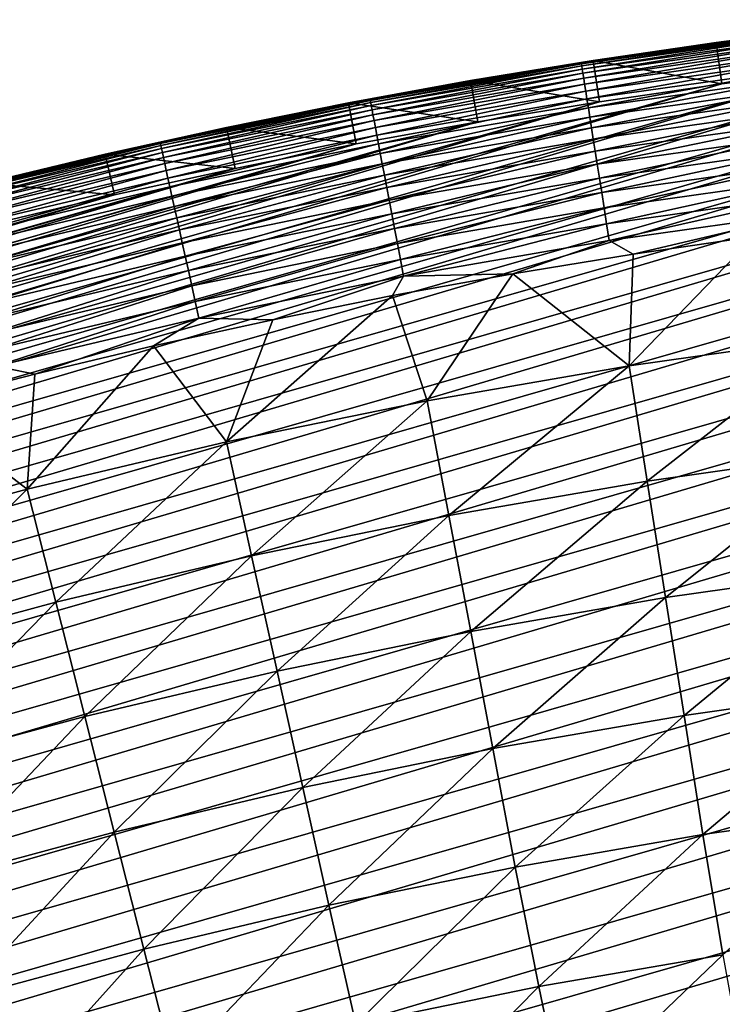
# Model space of a CAD drawing. Header units: millimetres. Extents: x -50 to 50, y -50 to 50.
# Tile 526 of 562: x -11.8 to -6.8, y 42.6 to 49.7. Entities that reach past the tile are written whole.
import ezdxf

# ---------------------------------------------------------------- set-up
doc = ezdxf.new("R2010")
doc.units = ezdxf.units.MM
doc.header["$LTSCALE"] = 65.185185
for name, color, linetype in [('36', 7, 'CONTINUOUS'), ('38', 7, 'CONTINUOUS'), ('39', 7, 'CONTINUOUS'), ('41', 7, 'CONTINUOUS'), ('43', 7, 'CONTINUOUS')]:
    doc.layers.add(name, color=color, linetype=linetype)

msp = doc.modelspace()

# ---------------------------------------------------------------- linework, layer by layer
at = {"layer": '36', "color": 15, "linetype": 'Continuous', "true_color": 0xaf503c}
for points in [[(-7.4, 48.016, 0.23), (-6.5319, 48.1418, 0.23), (-7.4303, 47.2127, -0.4273), (-7.4, 48.016, 0.23)], [(-7.4303, 47.2127, -0.4273), (-6.5319, 48.1418, 0.23), (-5.9729, 47.4191, -0.4273), (-7.4303, 47.2127, -0.4273)], [(-8.2656, 47.8747, 0.23), (-7.4, 48.016, 0.23), (-7.4303, 47.2127, -0.4273), (-8.2656, 47.8747, 0.23)], [(-9.1285, 47.7177, 0.23), (-8.2656, 47.8747, 0.23), (-8.8806, 46.9616, -0.4273), (-9.1285, 47.7177, 0.23)], [(-8.8806, 46.9616, -0.4273), (-8.2656, 47.8747, 0.23), (-7.4303, 47.2127, -0.4273), (-8.8806, 46.9616, -0.4273)], [(-10.3225, 46.6659, -0.4273), (-9.1285, 47.7177, 0.23), (-8.8806, 46.9616, -0.4273), (-10.3225, 46.6659, -0.4273)], [(-9.9885, 47.5451, 0.23), (-9.1285, 47.7177, 0.23), (-10.3225, 46.6659, -0.4273), (-9.9885, 47.5451, 0.23)], [(-10.8452, 47.3571, 0.23), (-9.9885, 47.5451, 0.23), (-10.3225, 46.6659, -0.4273), (-10.8452, 47.3571, 0.23)], [(-11.6984, 47.1536, 0.23), (-10.8452, 47.3571, 0.23), (-11.7546, 46.326, -0.4273), (-11.6984, 47.1536, 0.23)], [(-11.7546, 46.326, -0.4273), (-10.8452, 47.3571, 0.23), (-10.3225, 46.6659, -0.4273), (-11.7546, 46.326, -0.4273)], [(-7.4303, 47.2127, -0.4273), (-5.9729, 47.4191, -0.4273), (-7.3, 46.3845, -1.106), (-7.4303, 47.2127, -0.4273)], [(-7.3, 46.3845, -1.106), (-5.9729, 47.4191, -0.4273), (-5.8682, 46.5872, -1.106), (-7.3, 46.3845, -1.106)], [(-8.8806, 46.9616, -0.4273), (-7.4303, 47.2127, -0.4273), (-8.7248, 46.1378, -1.106), (-8.8806, 46.9616, -0.4273)], [(-8.7248, 46.1378, -1.106), (-7.4303, 47.2127, -0.4273), (-7.3, 46.3845, -1.106), (-8.7248, 46.1378, -1.106)], [(-12.5478, 46.9348, 0.23), (-11.6984, 47.1536, 0.23), (-11.7546, 46.326, -0.4273), (-12.5478, 46.9348, 0.23)], [(-13.1755, 45.9421, -0.4273), (-12.5478, 46.9348, 0.23), (-11.7546, 46.326, -0.4273), (-13.1755, 45.9421, -0.4273)], [(-10.3225, 46.6659, -0.4273), (-8.8806, 46.9616, -0.4273), (-10.1414, 45.8473, -1.106), (-10.3225, 46.6659, -0.4273)], [(-10.1414, 45.8473, -1.106), (-8.8806, 46.9616, -0.4273), (-8.7248, 46.1378, -1.106), (-10.1414, 45.8473, -1.106)], [(-11.7546, 46.326, -0.4273), (-10.3225, 46.6659, -0.4273), (-11.5484, 45.5133, -1.106), (-11.7546, 46.326, -0.4273)], [(-11.5484, 45.5133, -1.106), (-10.3225, 46.6659, -0.4273), (-10.1414, 45.8473, -1.106), (-11.5484, 45.5133, -1.106)], [(-7.3, 46.3845, -1.106), (-5.8682, 46.5872, -1.106), (-7.1682, 45.5468, -1.7726), (-7.3, 46.3845, -1.106)], [(-7.1682, 45.5468, -1.7726), (-5.8682, 46.5872, -1.106), (-5.7622, 45.7459, -1.7726), (-7.1682, 45.5468, -1.7726)], [(-8.7248, 46.1378, -1.106), (-7.3, 46.3845, -1.106), (-8.5673, 45.3045, -1.7726), (-8.7248, 46.1378, -1.106)], [(-8.5673, 45.3045, -1.7726), (-7.3, 46.3845, -1.106), (-7.1682, 45.5468, -1.7726), (-8.5673, 45.3045, -1.7726)], [(-13.1755, 45.9421, -0.4273), (-11.7546, 46.326, -0.4273), (-12.9444, 45.1362, -1.106), (-13.1755, 45.9421, -0.4273)], [(-12.9444, 45.1362, -1.106), (-11.7546, 46.326, -0.4273), (-11.5484, 45.5133, -1.106), (-12.9444, 45.1362, -1.106)], [(-10.1414, 45.8473, -1.106), (-8.7248, 46.1378, -1.106), (-9.9583, 45.0193, -1.7726), (-10.1414, 45.8473, -1.106)], [(-9.9583, 45.0193, -1.7726), (-8.7248, 46.1378, -1.106), (-8.5673, 45.3045, -1.7726), (-9.9583, 45.0193, -1.7726)], [(-11.5484, 45.5133, -1.106), (-10.1414, 45.8473, -1.106), (-11.3399, 44.6913, -1.7726), (-11.5484, 45.5133, -1.106)], [(-11.3399, 44.6913, -1.7726), (-10.1414, 45.8473, -1.106), (-9.9583, 45.0193, -1.7726), (-11.3399, 44.6913, -1.7726)], [(-7.1682, 45.5468, -1.7726), (-5.7622, 45.7459, -1.7726), (-7.0349, 44.6997, -2.4271), (-7.1682, 45.5468, -1.7726)], [(-7.0349, 44.6997, -2.4271), (-5.7622, 45.7459, -1.7726), (-5.6551, 44.8951, -2.4271), (-7.0349, 44.6997, -2.4271)], [(-12.9444, 45.1362, -1.106), (-11.5484, 45.5133, -1.106), (-12.7107, 44.321, -1.7726), (-12.9444, 45.1362, -1.106)], [(-12.7107, 44.321, -1.7726), (-11.5484, 45.5133, -1.106), (-11.3399, 44.6913, -1.7726), (-12.7107, 44.321, -1.7726)], [(-8.5673, 45.3045, -1.7726), (-7.1682, 45.5468, -1.7726), (-8.408, 44.4619, -2.4271), (-8.5673, 45.3045, -1.7726)], [(-8.408, 44.4619, -2.4271), (-7.1682, 45.5468, -1.7726), (-7.0349, 44.6997, -2.4271), (-8.408, 44.4619, -2.4271)], [(-9.9583, 45.0193, -1.7726), (-8.5673, 45.3045, -1.7726), (-9.7731, 44.182, -2.4271), (-9.9583, 45.0193, -1.7726)], [(-9.7731, 44.182, -2.4271), (-8.5673, 45.3045, -1.7726), (-8.408, 44.4619, -2.4271), (-9.7731, 44.182, -2.4271)], [(-11.3399, 44.6913, -1.7726), (-9.9583, 45.0193, -1.7726), (-11.129, 43.8602, -2.4271), (-11.3399, 44.6913, -1.7726)], [(-11.129, 43.8602, -2.4271), (-9.9583, 45.0193, -1.7726), (-9.7731, 44.182, -2.4271), (-11.129, 43.8602, -2.4271)], [(-6.9002, 43.8435, -3.0691), (-7.0349, 44.6997, -2.4271), (-5.6551, 44.8951, -2.4271), (-6.9002, 43.8435, -3.0691)], [(-5.5468, 44.0351, -3.0691), (-6.9002, 43.8435, -3.0691), (-5.6551, 44.8951, -2.4271), (-5.5468, 44.0351, -3.0691)], [(-12.7107, 44.321, -1.7726), (-11.3399, 44.6913, -1.7726), (-12.4743, 43.4967, -2.4271), (-12.7107, 44.321, -1.7726)], [(-12.4743, 43.4967, -2.4271), (-11.3399, 44.6913, -1.7726), (-11.129, 43.8602, -2.4271), (-12.4743, 43.4967, -2.4271)], [(-8.247, 43.6102, -3.0691), (-8.408, 44.4619, -2.4271), (-7.0349, 44.6997, -2.4271), (-8.247, 43.6102, -3.0691)], [(-6.9002, 43.8435, -3.0691), (-8.247, 43.6102, -3.0691), (-7.0349, 44.6997, -2.4271), (-6.9002, 43.8435, -3.0691)], [(-9.586, 43.3357, -3.0691), (-9.7731, 44.182, -2.4271), (-8.408, 44.4619, -2.4271), (-9.586, 43.3357, -3.0691)], [(-8.247, 43.6102, -3.0691), (-9.586, 43.3357, -3.0691), (-8.408, 44.4619, -2.4271), (-8.247, 43.6102, -3.0691)], [(-10.9159, 43.02, -3.0691), (-11.129, 43.8602, -2.4271), (-9.7731, 44.182, -2.4271), (-10.9159, 43.02, -3.0691)], [(-9.586, 43.3357, -3.0691), (-10.9159, 43.02, -3.0691), (-9.7731, 44.182, -2.4271), (-9.586, 43.3357, -3.0691)], [(-6.9002, 43.8435, -3.0691), (-5.5468, 44.0351, -3.0691), (-6.7572, 42.9793, -3.6987), (-6.9002, 43.8435, -3.0691)], [(-12.2354, 42.6635, -3.0691), (-12.4743, 43.4967, -2.4271), (-11.129, 43.8602, -2.4271), (-12.2354, 42.6635, -3.0691)], [(-10.9159, 43.02, -3.0691), (-12.2354, 42.6635, -3.0691), (-11.129, 43.8602, -2.4271), (-10.9159, 43.02, -3.0691)], [(-8.247, 43.6102, -3.0691), (-6.9002, 43.8435, -3.0691), (-8.0791, 42.7506, -3.6987), (-8.247, 43.6102, -3.0691)], [(-8.0791, 42.7506, -3.6987), (-6.9002, 43.8435, -3.0691), (-6.7572, 42.9793, -3.6987), (-8.0791, 42.7506, -3.6987)], [(-9.586, 43.3357, -3.0691), (-8.247, 43.6102, -3.0691), (-9.3934, 42.4812, -3.6987), (-9.586, 43.3357, -3.0691)], [(-9.3934, 42.4812, -3.6987), (-8.247, 43.6102, -3.0691), (-8.0791, 42.7506, -3.6987), (-9.3934, 42.4812, -3.6987)], [(-10.9159, 43.02, -3.0691), (-9.586, 43.3357, -3.0691), (-10.6988, 42.1714, -3.6987), (-10.9159, 43.02, -3.0691)], [(-10.6988, 42.1714, -3.6987), (-9.586, 43.3357, -3.0691), (-9.3934, 42.4812, -3.6987), (-10.6988, 42.1714, -3.6987)], [(-12.2354, 42.6635, -3.0691), (-10.9159, 43.02, -3.0691), (-11.994, 41.8216, -3.6987), (-12.2354, 42.6635, -3.0691)], [(-11.994, 41.8216, -3.6987), (-10.9159, 43.02, -3.0691), (-10.6988, 42.1714, -3.6987), (-11.994, 41.8216, -3.6987)], [(-8.0791, 42.7506, -3.6987), (-6.7572, 42.9793, -3.6987), (-7.8985, 41.8842, -4.3157), (-8.0791, 42.7506, -3.6987)], [(-7.8985, 41.8842, -4.3157), (-6.7572, 42.9793, -3.6987), (-6.5978, 42.1086, -4.3157), (-7.8985, 41.8842, -4.3157)], [(-9.3934, 42.4812, -3.6987), (-8.0791, 42.7506, -3.6987), (-9.1916, 41.6196, -4.3157), (-9.3934, 42.4812, -3.6987)], [(-9.1916, 41.6196, -4.3157), (-8.0791, 42.7506, -3.6987), (-7.8985, 41.8842, -4.3157), (-9.1916, 41.6196, -4.3157)]]:
    msp.add_3dface(points, dxfattribs=at)
at = {"layer": '38', "color": 15, "linetype": 'Continuous', "true_color": 0xaf503c}
for points in [[(-6.8041, 49.5378, 3.33), (-5.9188, 49.6513, 4.2), (-5.9188, 49.6513, 3.33), (-6.8041, 49.5378, 3.33)], [(-6.8041, 49.5378, 4.2), (-5.9188, 49.6513, 4.2), (-6.8041, 49.5378, 3.33), (-6.8041, 49.5378, 4.2)], [(-7.6871, 49.4085, 3.33), (-6.8041, 49.5378, 4.2), (-6.8041, 49.5378, 3.33), (-7.6871, 49.4085, 3.33)], [(-7.6871, 49.4085, 4.2), (-6.8041, 49.5378, 4.2), (-7.6871, 49.4085, 3.33), (-7.6871, 49.4085, 4.2)], [(-8.5678, 49.2635, 3.33), (-7.6871, 49.4085, 4.2), (-7.6871, 49.4085, 3.33), (-8.5678, 49.2635, 3.33)], [(-8.5678, 49.2635, 4.2), (-7.6871, 49.4085, 4.2), (-8.5678, 49.2635, 3.33), (-8.5678, 49.2635, 4.2)], [(-9.4457, 49.1027, 4.2), (-8.5678, 49.2635, 4.2), (-9.4457, 49.1027, 3.33), (-9.4457, 49.1027, 4.2)], [(-9.4457, 49.1027, 3.33), (-8.5678, 49.2635, 4.2), (-8.5678, 49.2635, 3.33), (-9.4457, 49.1027, 3.33)], [(-10.3206, 48.9264, 4.2), (-9.4457, 49.1027, 4.2), (-10.3206, 48.9264, 3.33), (-10.3206, 48.9264, 4.2)], [(-10.3206, 48.9264, 3.33), (-9.4457, 49.1027, 4.2), (-9.4457, 49.1027, 3.33), (-10.3206, 48.9264, 3.33)], [(-11.1921, 48.7344, 3.33), (-10.3206, 48.9264, 4.2), (-10.3206, 48.9264, 3.33), (-11.1921, 48.7344, 3.33)], [(-11.1921, 48.7344, 4.2), (-10.3206, 48.9264, 4.2), (-11.1921, 48.7344, 3.33), (-11.1921, 48.7344, 4.2)], [(-12.0602, 48.5269, 3.33), (-11.1921, 48.7344, 4.2), (-11.1921, 48.7344, 3.33), (-12.0602, 48.5269, 3.33)], [(-12.0602, 48.5269, 4.2), (-11.1921, 48.7344, 4.2), (-12.0602, 48.5269, 3.33), (-12.0602, 48.5269, 4.2)]]:
    msp.add_3dface(points, dxfattribs=at)
at = {"layer": '39', "color": 15, "linetype": 'Continuous', "true_color": 0xaf503c}
for points in [[(2.0866, 49.6586, 4.5), (1.1998, 49.688, 4.5), (-28.088, 41.0062, 4.5), (2.0866, 49.6586, 4.5)], [(-28.088, 41.0062, 4.5), (1.1998, 49.688, 4.5), (-27.3516, 41.501, 4.5), (-28.088, 41.0062, 4.5)], [(-27.3516, 41.501, 4.5), (0.3129, 49.7015, 4.5), (-26.6066, 41.9825, 4.5), (-27.3516, 41.501, 4.5)], [(1.1998, 49.688, 4.5), (0.3129, 49.7015, 4.5), (-27.3516, 41.501, 4.5), (1.1998, 49.688, 4.5)], [(0.3129, 49.7015, 4.5), (-0.5743, 49.6993, 4.5), (-26.6066, 41.9825, 4.5), (0.3129, 49.7015, 4.5)], [(-26.6066, 41.9825, 4.5), (-0.5743, 49.6993, 4.5), (-25.853, 42.4507, 4.5), (-26.6066, 41.9825, 4.5)], [(-0.5743, 49.6993, 4.5), (-1.4612, 49.6811, 4.5), (-25.853, 42.4507, 4.5), (-0.5743, 49.6993, 4.5)], [(-28.8153, 40.4984, 4.5), (2.0866, 49.6586, 4.5), (-28.088, 41.0062, 4.5), (-28.8153, 40.4984, 4.5)], [(2.9725, 49.6134, 4.5), (2.0866, 49.6586, 4.5), (-28.8153, 40.4984, 4.5), (2.9725, 49.6134, 4.5)], [(-25.853, 42.4507, 4.5), (-1.4612, 49.6811, 4.5), (-25.0912, 42.9053, 4.5), (-25.853, 42.4507, 4.5)], [(-1.4612, 49.6811, 4.5), (-2.3477, 49.6472, 4.5), (-25.0912, 42.9053, 4.5), (-1.4612, 49.6811, 4.5)], [(-25.0912, 42.9053, 4.5), (-2.3477, 49.6472, 4.5), (-24.3214, 43.3463, 4.5), (-25.0912, 42.9053, 4.5)], [(-2.3477, 49.6472, 4.5), (-3.2334, 49.5974, 4.5), (-24.3214, 43.3463, 4.5), (-2.3477, 49.6472, 4.5)], [(-30.2423, 39.4442, 4.5), (3.8576, 49.5524, 4.5), (-29.5336, 39.9776, 4.5), (-30.2423, 39.4442, 4.5)], [(4.7413, 49.4756, 4.5), (3.8576, 49.5524, 4.5), (-30.2423, 39.4442, 4.5), (4.7413, 49.4756, 4.5)], [(-29.5336, 39.9776, 4.5), (2.9725, 49.6134, 4.5), (-28.8153, 40.4984, 4.5), (-29.5336, 39.9776, 4.5)], [(3.8576, 49.5524, 4.5), (2.9725, 49.6134, 4.5), (-29.5336, 39.9776, 4.5), (3.8576, 49.5524, 4.5)], [(-24.3214, 43.3463, 4.5), (-3.2334, 49.5974, 4.5), (-23.544, 43.7735, 4.5), (-24.3214, 43.3463, 4.5)], [(-3.2334, 49.5974, 4.5), (-4.1182, 49.5318, 4.5), (-23.544, 43.7735, 4.5), (-3.2334, 49.5974, 4.5)], [(-23.544, 43.7735, 4.5), (-4.1182, 49.5318, 4.5), (-22.7589, 44.1867, 4.5), (-23.544, 43.7735, 4.5)], [(-4.1182, 49.5318, 4.5), (-5.0015, 49.4505, 4.5), (-22.7589, 44.1867, 4.5), (-4.1182, 49.5318, 4.5)], [(-30.9416, 38.8981, 4.5), (4.7413, 49.4756, 4.5), (-30.2423, 39.4442, 4.5), (-30.9416, 38.8981, 4.5)], [(5.6237, 49.3831, 4.5), (4.7413, 49.4756, 4.5), (-30.9416, 38.8981, 4.5), (5.6237, 49.3831, 4.5)], [(-22.7589, 44.1867, 4.5), (-5.0015, 49.4505, 4.5), (-21.9667, 44.5858, 4.5), (-22.7589, 44.1867, 4.5)], [(-5.0015, 49.4505, 4.5), (-5.8834, 49.3534, 4.5), (-21.9667, 44.5858, 4.5), (-5.0015, 49.4505, 4.5)], [(-31.6308, 38.3398, 4.5), (5.6237, 49.3831, 4.5), (-30.9416, 38.8981, 4.5), (-31.6308, 38.3398, 4.5)], [(6.5041, 49.2748, 4.5), (5.6237, 49.3831, 4.5), (-31.6308, 38.3398, 4.5), (6.5041, 49.2748, 4.5)], [(-21.9667, 44.5858, 4.5), (-5.8834, 49.3534, 4.5), (-21.1674, 44.9708, 4.5), (-21.9667, 44.5858, 4.5)], [(-5.8834, 49.3534, 4.5), (-6.7632, 49.2406, 4.5), (-21.1674, 44.9708, 4.5), (-5.8834, 49.3534, 4.5)], [(-32.3101, 37.7691, 4.5), (6.5041, 49.2748, 4.5), (-31.6308, 38.3398, 4.5), (-32.3101, 37.7691, 4.5)], [(7.3826, 49.1508, 4.5), (6.5041, 49.2748, 4.5), (-32.3101, 37.7691, 4.5), (7.3826, 49.1508, 4.5)], [(-21.1674, 44.9708, 4.5), (-6.7632, 49.2406, 4.5), (-20.3614, 45.3414, 4.5), (-21.1674, 44.9708, 4.5)], [(-6.7632, 49.2406, 4.5), (-7.6411, 49.112, 4.5), (-20.3614, 45.3414, 4.5), (-6.7632, 49.2406, 4.5)], [(-32.979, 37.1865, 4.5), (7.3826, 49.1508, 4.5), (-32.3101, 37.7691, 4.5), (-32.979, 37.1865, 4.5)], [(8.2586, 49.0111, 4.5), (7.3826, 49.1508, 4.5), (-32.979, 37.1865, 4.5), (8.2586, 49.0111, 4.5)], [(-20.3614, 45.3414, 4.5), (-7.6411, 49.112, 4.5), (-19.5489, 45.6975, 4.5), (-20.3614, 45.3414, 4.5)], [(-7.6411, 49.112, 4.5), (-8.5164, 48.9679, 4.5), (-19.5489, 45.6975, 4.5), (-7.6411, 49.112, 4.5)], [(-33.6375, 36.5919, 4.5), (8.2586, 49.0111, 4.5), (-32.979, 37.1865, 4.5), (-33.6375, 36.5919, 4.5)], [(9.1321, 48.8559, 4.5), (8.2586, 49.0111, 4.5), (-33.6375, 36.5919, 4.5), (9.1321, 48.8559, 4.5)], [(-19.5489, 45.6975, 4.5), (-8.5164, 48.9679, 4.5), (-18.7302, 46.0391, 4.5), (-19.5489, 45.6975, 4.5)], [(-8.5164, 48.9679, 4.5), (-9.389, 48.8081, 4.5), (-18.7302, 46.0391, 4.5), (-8.5164, 48.9679, 4.5)], [(10.0025, 48.6851, 4.5), (9.1321, 48.8559, 4.5), (-34.2852, 35.9858, 4.5), (10.0025, 48.6851, 4.5)], [(-34.2852, 35.9858, 4.5), (9.1321, 48.8559, 4.5), (-33.6375, 36.5919, 4.5), (-34.2852, 35.9858, 4.5)], [(-18.7302, 46.0391, 4.5), (-9.389, 48.8081, 4.5), (-17.9054, 46.3661, 4.5), (-18.7302, 46.0391, 4.5)], [(-9.389, 48.8081, 4.5), (-10.2586, 48.6328, 4.5), (-17.9054, 46.3661, 4.5), (-9.389, 48.8081, 4.5)], [(10.87, 48.4987, 4.5), (10.0025, 48.6851, 4.5), (-34.9221, 35.3681, 4.5), (10.87, 48.4987, 4.5)], [(-34.9221, 35.3681, 4.5), (10.0025, 48.6851, 4.5), (-34.2852, 35.9858, 4.5), (-34.9221, 35.3681, 4.5)], [(-17.9054, 46.3661, 4.5), (-10.2586, 48.6328, 4.5), (-17.0751, 46.6782, 4.5), (-17.9054, 46.3661, 4.5)], [(-10.2586, 48.6328, 4.5), (-11.125, 48.442, 4.5), (-17.0751, 46.6782, 4.5), (-10.2586, 48.6328, 4.5)], [(11.7338, 48.2969, 4.5), (10.87, 48.4987, 4.5), (-35.5477, 34.7392, 4.5), (11.7338, 48.2969, 4.5)], [(-35.5477, 34.7392, 4.5), (10.87, 48.4987, 4.5), (-34.9221, 35.3681, 4.5), (-35.5477, 34.7392, 4.5)], [(-17.0751, 46.6782, 4.5), (-11.125, 48.442, 4.5), (-16.2392, 46.9755, 4.5), (-17.0751, 46.6782, 4.5)], [(-11.125, 48.442, 4.5), (-11.9878, 48.2358, 4.5), (-16.2392, 46.9755, 4.5), (-11.125, 48.442, 4.5)], [(12.594, 48.0797, 4.5), (11.7338, 48.2969, 4.5), (-36.1621, 34.0992, 4.5), (12.594, 48.0797, 4.5)], [(-36.1621, 34.0992, 4.5), (11.7338, 48.2969, 4.5), (-35.5477, 34.7392, 4.5), (-36.1621, 34.0992, 4.5)], [(13.45, 47.8473, 4.5), (12.594, 48.0797, 4.5), (-36.7649, 33.4484, 4.5), (13.45, 47.8473, 4.5)], [(-36.7649, 33.4484, 4.5), (12.594, 48.0797, 4.5), (-36.1621, 34.0992, 4.5), (-36.7649, 33.4484, 4.5)], [(14.3019, 47.5995, 4.5), (13.45, 47.8473, 4.5), (-37.356, 32.7868, 4.5), (14.3019, 47.5995, 4.5)], [(-37.356, 32.7868, 4.5), (13.45, 47.8473, 4.5), (-36.7649, 33.4484, 4.5), (-37.356, 32.7868, 4.5)], [(15.1491, 47.3366, 4.5), (14.3019, 47.5995, 4.5), (-37.9352, 32.1149, 4.5), (15.1491, 47.3366, 4.5)], [(-37.9352, 32.1149, 4.5), (14.3019, 47.5995, 4.5), (-37.356, 32.7868, 4.5), (-37.9352, 32.1149, 4.5)], [(15.9917, 47.0586, 4.5), (15.1491, 47.3366, 4.5), (-38.5024, 31.4327, 4.5), (15.9917, 47.0586, 4.5)], [(-38.5024, 31.4327, 4.5), (15.1491, 47.3366, 4.5), (-37.9352, 32.1149, 4.5), (-38.5024, 31.4327, 4.5)], [(-39.0572, 30.7406, 4.5), (15.9917, 47.0586, 4.5), (-38.5024, 31.4327, 4.5), (-39.0572, 30.7406, 4.5)], [(16.829, 46.7657, 4.5), (15.9917, 47.0586, 4.5), (-39.0572, 30.7406, 4.5), (16.829, 46.7657, 4.5)], [(-39.5997, 30.0385, 4.5), (16.829, 46.7657, 4.5), (-39.0572, 30.7406, 4.5), (-39.5997, 30.0385, 4.5)], [(17.661, 46.4578, 4.5), (16.829, 46.7657, 4.5), (-39.5997, 30.0385, 4.5), (17.661, 46.4578, 4.5)], [(18.4873, 46.1351, 4.5), (17.661, 46.4578, 4.5), (-40.1294, 29.327, 4.5), (18.4873, 46.1351, 4.5)], [(-40.1294, 29.327, 4.5), (17.661, 46.4578, 4.5), (-39.5997, 30.0385, 4.5), (-40.1294, 29.327, 4.5)], [(19.3078, 45.7977, 4.5), (18.4873, 46.1351, 4.5), (-40.6465, 28.6061, 4.5), (19.3078, 45.7977, 4.5)], [(-40.6465, 28.6061, 4.5), (18.4873, 46.1351, 4.5), (-40.1294, 29.327, 4.5), (-40.6465, 28.6061, 4.5)], [(-41.1505, 27.8761, 4.5), (19.3078, 45.7977, 4.5), (-40.6465, 28.6061, 4.5), (-41.1505, 27.8761, 4.5)], [(20.1221, 45.4458, 4.5), (19.3078, 45.7977, 4.5), (-41.1505, 27.8761, 4.5), (20.1221, 45.4458, 4.5)], [(20.9301, 45.0793, 4.5), (20.1221, 45.4458, 4.5), (-41.6415, 27.1372, 4.5), (20.9301, 45.0793, 4.5)], [(-41.6415, 27.1372, 4.5), (20.1221, 45.4458, 4.5), (-41.1505, 27.8761, 4.5), (-41.6415, 27.1372, 4.5)], [(-42.1192, 26.3897, 4.5), (20.9301, 45.0793, 4.5), (-41.6415, 27.1372, 4.5), (-42.1192, 26.3897, 4.5)], [(21.7313, 44.6985, 4.5), (20.9301, 45.0793, 4.5), (-42.1192, 26.3897, 4.5), (21.7313, 44.6985, 4.5)], [(-42.5835, 25.6337, 4.5), (21.7313, 44.6985, 4.5), (-42.1192, 26.3897, 4.5), (-42.5835, 25.6337, 4.5)], [(22.5256, 44.3035, 4.5), (21.7313, 44.6985, 4.5), (-42.5835, 25.6337, 4.5), (22.5256, 44.3035, 4.5)], [(-43.0342, 24.8696, 4.5), (22.5256, 44.3035, 4.5), (-42.5835, 25.6337, 4.5), (-43.0342, 24.8696, 4.5)], [(23.3127, 43.8943, 4.5), (22.5256, 44.3035, 4.5), (-43.0342, 24.8696, 4.5), (23.3127, 43.8943, 4.5)], [(-43.4712, 24.0976, 4.5), (23.3127, 43.8943, 4.5), (-43.0342, 24.8696, 4.5), (-43.4712, 24.0976, 4.5)], [(24.0925, 43.4711, 4.5), (23.3127, 43.8943, 4.5), (-43.4712, 24.0976, 4.5), (24.0925, 43.4711, 4.5)], [(-43.8943, 23.3179, 4.5), (24.0925, 43.4711, 4.5), (-43.4712, 24.0976, 4.5), (-43.8943, 23.3179, 4.5)], [(24.8645, 43.0341, 4.5), (24.0925, 43.4711, 4.5), (-43.8943, 23.3179, 4.5), (24.8645, 43.0341, 4.5)], [(25.6286, 42.5834, 4.5), (24.8645, 43.0341, 4.5), (-44.3035, 22.5307, 4.5), (25.6286, 42.5834, 4.5)], [(-44.3035, 22.5307, 4.5), (24.8645, 43.0341, 4.5), (-43.8943, 23.3179, 4.5), (-44.3035, 22.5307, 4.5)]]:
    msp.add_3dface(points, dxfattribs=at)
at = {"layer": '41', "color": 15, "linetype": 'Continuous', "true_color": 0xaf503c}
for points in [[(-6.8041, 49.5378, 3.33), (-5.9188, 49.6513, 3.33), (-6.2486, 49.6091, 3.1623), (-6.8041, 49.5378, 3.33)], [(-6.8041, 49.5378, 3.33), (-6.2486, 49.6091, 3.1623), (-7.7733, 49.3932, 3.1623), (-6.8041, 49.5378, 3.33)], [(-6.2486, 49.6091, 3.1623), (-7.772, 49.3845, 2.9946), (-7.7733, 49.3932, 3.1623), (-6.2486, 49.6091, 3.1623)], [(-6.2475, 49.6004, 2.9946), (-7.772, 49.3845, 2.9946), (-6.2486, 49.6091, 3.1623), (-6.2475, 49.6004, 2.9946)], [(-6.2475, 49.6004, 2.9946), (-7.7695, 49.3689, 2.8275), (-7.772, 49.3845, 2.9946), (-6.2475, 49.6004, 2.9946)], [(-6.2456, 49.5846, 2.8275), (-7.7695, 49.3689, 2.8275), (-6.2475, 49.6004, 2.9946), (-6.2456, 49.5846, 2.8275)], [(-6.2456, 49.5846, 2.8275), (-7.7659, 49.3463, 2.6612), (-7.7695, 49.3689, 2.8275), (-6.2456, 49.5846, 2.8275)], [(-6.2427, 49.562, 2.6612), (-7.7659, 49.3463, 2.6612), (-6.2456, 49.5846, 2.8275), (-6.2427, 49.562, 2.6612)], [(-6.2427, 49.562, 2.6612), (-7.7613, 49.3169, 2.496), (-7.7659, 49.3463, 2.6612), (-6.2427, 49.562, 2.6612)], [(-6.239, 49.5325, 2.496), (-7.7613, 49.3169, 2.496), (-6.2427, 49.562, 2.6612), (-6.239, 49.5325, 2.496)], [(-7.6871, 49.4085, 3.33), (-6.8041, 49.5378, 3.33), (-7.7733, 49.3932, 3.1623), (-7.6871, 49.4085, 3.33)], [(-6.239, 49.5325, 2.496), (-7.7556, 49.2807, 2.3321), (-7.7613, 49.3169, 2.496), (-6.239, 49.5325, 2.496)], [(-6.2344, 49.4961, 2.3321), (-7.7556, 49.2807, 2.3321), (-6.239, 49.5325, 2.496), (-6.2344, 49.4961, 2.3321)], [(-6.2344, 49.4961, 2.3321), (-7.7489, 49.2377, 2.17), (-7.7556, 49.2807, 2.3321), (-6.2344, 49.4961, 2.3321)], [(-6.229, 49.4529, 2.17), (-7.7489, 49.2377, 2.17), (-6.2344, 49.4961, 2.3321), (-6.229, 49.4529, 2.17)], [(-8.5678, 49.2635, 3.33), (-7.6871, 49.4085, 3.33), (-7.7733, 49.3932, 3.1623), (-8.5678, 49.2635, 3.33)], [(-6.229, 49.4529, 2.17), (-7.741, 49.188, 2.0098), (-7.7489, 49.2377, 2.17), (-6.229, 49.4529, 2.17)], [(-6.2227, 49.403, 2.0098), (-7.741, 49.188, 2.0098), (-6.229, 49.4529, 2.17), (-6.2227, 49.403, 2.0098)], [(-8.5678, 49.2635, 3.33), (-7.7733, 49.3932, 3.1623), (-9.2906, 49.1305, 3.1623), (-8.5678, 49.2635, 3.33)], [(-7.7733, 49.3932, 3.1623), (-9.289, 49.1218, 2.9946), (-9.2906, 49.1305, 3.1623), (-7.7733, 49.3932, 3.1623)], [(-7.772, 49.3845, 2.9946), (-9.289, 49.1218, 2.9946), (-7.7733, 49.3932, 3.1623), (-7.772, 49.3845, 2.9946)], [(-7.772, 49.3845, 2.9946), (-9.286, 49.1063, 2.8275), (-9.289, 49.1218, 2.9946), (-7.772, 49.3845, 2.9946)], [(-7.7695, 49.3689, 2.8275), (-9.286, 49.1063, 2.8275), (-7.772, 49.3845, 2.9946), (-7.7695, 49.3689, 2.8275)], [(-7.7695, 49.3689, 2.8275), (-9.2818, 49.0839, 2.6612), (-9.286, 49.1063, 2.8275), (-7.7695, 49.3689, 2.8275)], [(-7.7659, 49.3463, 2.6612), (-9.2818, 49.0839, 2.6612), (-7.7695, 49.3689, 2.8275), (-7.7659, 49.3463, 2.6612)], [(-7.7659, 49.3463, 2.6612), (-9.2763, 49.0546, 2.496), (-9.2818, 49.0839, 2.6612), (-7.7659, 49.3463, 2.6612)], [(-7.7613, 49.3169, 2.496), (-9.2763, 49.0546, 2.496), (-7.7659, 49.3463, 2.6612), (-7.7613, 49.3169, 2.496)], [(-6.2227, 49.403, 2.0098), (-7.7322, 49.1318, 1.8519), (-7.741, 49.188, 2.0098), (-6.2227, 49.403, 2.0098)], [(-6.2156, 49.3465, 1.8519), (-7.7322, 49.1318, 1.8519), (-6.2227, 49.403, 2.0098), (-6.2156, 49.3465, 1.8519)], [(-6.2156, 49.3465, 1.8519), (-7.7223, 49.069, 1.6965), (-7.7322, 49.1318, 1.8519), (-6.2156, 49.3465, 1.8519)], [(-6.2077, 49.2835, 1.6965), (-7.7223, 49.069, 1.6965), (-6.2156, 49.3465, 1.8519), (-6.2077, 49.2835, 1.6965)], [(-9.4457, 49.1027, 3.33), (-8.5678, 49.2635, 3.33), (-9.2906, 49.1305, 3.1623), (-9.4457, 49.1027, 3.33)], [(-7.7613, 49.3169, 2.496), (-9.2695, 49.0186, 2.3321), (-9.2763, 49.0546, 2.496), (-7.7613, 49.3169, 2.496)], [(-7.7556, 49.2807, 2.3321), (-9.2695, 49.0186, 2.3321), (-7.7613, 49.3169, 2.496), (-7.7556, 49.2807, 2.3321)], [(-7.7556, 49.2807, 2.3321), (-9.2614, 48.9758, 2.17), (-9.2695, 49.0186, 2.3321), (-7.7556, 49.2807, 2.3321)], [(-7.7489, 49.2377, 2.17), (-9.2614, 48.9758, 2.17), (-7.7556, 49.2807, 2.3321), (-7.7489, 49.2377, 2.17)], [(-6.2077, 49.2835, 1.6965), (-7.7114, 48.9999, 1.5439), (-7.7223, 49.069, 1.6965), (-6.2077, 49.2835, 1.6965)], [(-6.1989, 49.2141, 1.5439), (-7.7114, 48.9999, 1.5439), (-6.2077, 49.2835, 1.6965), (-6.1989, 49.2141, 1.5439)], [(-7.7489, 49.2377, 2.17), (-9.252, 48.9264, 2.0098), (-9.2614, 48.9758, 2.17), (-7.7489, 49.2377, 2.17)], [(-7.741, 49.188, 2.0098), (-9.252, 48.9264, 2.0098), (-7.7489, 49.2377, 2.17), (-7.741, 49.188, 2.0098)], [(-6.1989, 49.2141, 1.5439), (-7.6996, 48.9245, 1.3943), (-7.7114, 48.9999, 1.5439), (-6.1989, 49.2141, 1.5439)], [(-6.1894, 49.1384, 1.3943), (-7.6996, 48.9245, 1.3943), (-6.1989, 49.2141, 1.5439), (-6.1894, 49.1384, 1.3943)], [(-9.4457, 49.1027, 3.33), (-9.2906, 49.1305, 3.1623), (-10.7991, 48.8212, 3.1623), (-9.4457, 49.1027, 3.33)], [(-9.2906, 49.1305, 3.1623), (-10.7972, 48.8126, 2.9946), (-10.7991, 48.8212, 3.1623), (-9.2906, 49.1305, 3.1623)], [(-9.289, 49.1218, 2.9946), (-10.7972, 48.8126, 2.9946), (-9.2906, 49.1305, 3.1623), (-9.289, 49.1218, 2.9946)], [(-9.289, 49.1218, 2.9946), (-10.7938, 48.7971, 2.8275), (-10.7972, 48.8126, 2.9946), (-9.289, 49.1218, 2.9946)], [(-9.286, 49.1063, 2.8275), (-10.7938, 48.7971, 2.8275), (-9.289, 49.1218, 2.9946), (-9.286, 49.1063, 2.8275)], [(-7.741, 49.188, 2.0098), (-9.2415, 48.8705, 1.8519), (-9.252, 48.9264, 2.0098), (-7.741, 49.188, 2.0098)], [(-7.7322, 49.1318, 1.8519), (-9.2415, 48.8705, 1.8519), (-7.741, 49.188, 2.0098), (-7.7322, 49.1318, 1.8519)], [(-7.7322, 49.1318, 1.8519), (-9.2297, 48.808, 1.6965), (-9.2415, 48.8705, 1.8519), (-7.7322, 49.1318, 1.8519)], [(-7.7223, 49.069, 1.6965), (-9.2297, 48.808, 1.6965), (-7.7322, 49.1318, 1.8519), (-7.7223, 49.069, 1.6965)], [(-6.1894, 49.1384, 1.3943), (-7.6868, 48.843, 1.2481), (-7.6996, 48.9245, 1.3943), (-6.1894, 49.1384, 1.3943)], [(-6.1791, 49.0565, 1.2481), (-7.6868, 48.843, 1.2481), (-6.1894, 49.1384, 1.3943), (-6.1791, 49.0565, 1.2481)], [(-10.3206, 48.9264, 3.33), (-9.4457, 49.1027, 3.33), (-10.7991, 48.8212, 3.1623), (-10.3206, 48.9264, 3.33)], [(-9.286, 49.1063, 2.8275), (-10.7889, 48.7748, 2.6612), (-10.7938, 48.7971, 2.8275), (-9.286, 49.1063, 2.8275)], [(-9.2818, 49.0839, 2.6612), (-10.7889, 48.7748, 2.6612), (-9.286, 49.1063, 2.8275), (-9.2818, 49.0839, 2.6612)], [(-9.2818, 49.0839, 2.6612), (-10.7824, 48.7457, 2.496), (-10.7889, 48.7748, 2.6612), (-9.2818, 49.0839, 2.6612)], [(-9.2763, 49.0546, 2.496), (-10.7824, 48.7457, 2.496), (-9.2818, 49.0839, 2.6612), (-9.2763, 49.0546, 2.496)], [(-9.2763, 49.0546, 2.496), (-10.7745, 48.7099, 2.3321), (-10.7824, 48.7457, 2.496), (-9.2763, 49.0546, 2.496)], [(-9.2695, 49.0186, 2.3321), (-10.7745, 48.7099, 2.3321), (-9.2763, 49.0546, 2.496), (-9.2695, 49.0186, 2.3321)], [(-7.7223, 49.069, 1.6965), (-9.2167, 48.7393, 1.5439), (-9.2297, 48.808, 1.6965), (-7.7223, 49.069, 1.6965)], [(-7.7114, 48.9999, 1.5439), (-9.2167, 48.7393, 1.5439), (-7.7223, 49.069, 1.6965), (-7.7114, 48.9999, 1.5439)], [(-6.1791, 49.0565, 1.2481), (-7.673, 48.7555, 1.1055), (-7.6868, 48.843, 1.2481), (-6.1791, 49.0565, 1.2481)], [(-6.168, 48.9686, 1.1055), (-7.673, 48.7555, 1.1055), (-6.1791, 49.0565, 1.2481), (-6.168, 48.9686, 1.1055)], [(-9.2695, 49.0186, 2.3321), (-10.7651, 48.6674, 2.17), (-10.7745, 48.7099, 2.3321), (-9.2695, 49.0186, 2.3321)], [(-9.2614, 48.9758, 2.17), (-10.7651, 48.6674, 2.17), (-9.2695, 49.0186, 2.3321), (-9.2614, 48.9758, 2.17)], [(-7.7114, 48.9999, 1.5439), (-9.2025, 48.6643, 1.3943), (-9.2167, 48.7393, 1.5439), (-7.7114, 48.9999, 1.5439)], [(-7.6996, 48.9245, 1.3943), (-9.2025, 48.6643, 1.3943), (-7.7114, 48.9999, 1.5439), (-7.6996, 48.9245, 1.3943)], [(-11.1921, 48.7344, 3.33), (-10.3206, 48.9264, 3.33), (-10.7991, 48.8212, 3.1623), (-11.1921, 48.7344, 3.33)], [(-9.2614, 48.9758, 2.17), (-10.7543, 48.6184, 2.0098), (-10.7651, 48.6674, 2.17), (-9.2614, 48.9758, 2.17)], [(-9.252, 48.9264, 2.0098), (-10.7543, 48.6184, 2.0098), (-9.2614, 48.9758, 2.17), (-9.252, 48.9264, 2.0098)], [(-9.252, 48.9264, 2.0098), (-10.742, 48.5628, 1.8519), (-10.7543, 48.6184, 2.0098), (-9.252, 48.9264, 2.0098)], [(-9.2415, 48.8705, 1.8519), (-10.742, 48.5628, 1.8519), (-9.252, 48.9264, 2.0098), (-9.2415, 48.8705, 1.8519)], [(-7.6996, 48.9245, 1.3943), (-9.1872, 48.5832, 1.2481), (-9.2025, 48.6643, 1.3943), (-7.6996, 48.9245, 1.3943)], [(-7.6868, 48.843, 1.2481), (-9.1872, 48.5832, 1.2481), (-7.6996, 48.9245, 1.3943), (-7.6868, 48.843, 1.2481)], [(-6.168, 48.9686, 1.1055), (-7.6583, 48.6622, 0.9667), (-7.673, 48.7555, 1.1055), (-6.168, 48.9686, 1.1055)], [(-6.1562, 48.8749, 0.9667), (-7.6583, 48.6622, 0.9667), (-6.168, 48.9686, 1.1055), (-6.1562, 48.8749, 0.9667)], [(-9.2415, 48.8705, 1.8519), (-10.7283, 48.5007, 1.6965), (-10.742, 48.5628, 1.8519), (-9.2415, 48.8705, 1.8519)], [(-9.2297, 48.808, 1.6965), (-10.7283, 48.5007, 1.6965), (-9.2415, 48.8705, 1.8519), (-9.2297, 48.808, 1.6965)], [(-7.6868, 48.843, 1.2481), (-9.1707, 48.4962, 1.1055), (-9.1872, 48.5832, 1.2481), (-7.6868, 48.843, 1.2481)], [(-7.673, 48.7555, 1.1055), (-9.1707, 48.4962, 1.1055), (-7.6868, 48.843, 1.2481), (-7.673, 48.7555, 1.1055)], [(-6.1562, 48.8749, 0.9667), (-7.6427, 48.5632, 0.832), (-7.6583, 48.6622, 0.9667), (-6.1562, 48.8749, 0.9667)], [(-6.1437, 48.7755, 0.832), (-7.6427, 48.5632, 0.832), (-6.1562, 48.8749, 0.9667), (-6.1437, 48.7755, 0.832)], [(-11.1921, 48.7344, 3.33), (-10.7991, 48.8212, 3.1623), (-12.2974, 48.4655, 3.1623), (-11.1921, 48.7344, 3.33)], [(-10.7991, 48.8212, 3.1623), (-12.2952, 48.457, 2.9946), (-12.2974, 48.4655, 3.1623), (-10.7991, 48.8212, 3.1623)], [(-10.7972, 48.8126, 2.9946), (-12.2952, 48.457, 2.9946), (-10.7991, 48.8212, 3.1623), (-10.7972, 48.8126, 2.9946)], [(-10.7972, 48.8126, 2.9946), (-12.2913, 48.4416, 2.8275), (-12.2952, 48.457, 2.9946), (-10.7972, 48.8126, 2.9946)], [(-10.7938, 48.7971, 2.8275), (-12.2913, 48.4416, 2.8275), (-10.7972, 48.8126, 2.9946), (-10.7938, 48.7971, 2.8275)], [(-10.7938, 48.7971, 2.8275), (-12.2857, 48.4195, 2.6612), (-12.2913, 48.4416, 2.8275), (-10.7938, 48.7971, 2.8275)], [(-10.7889, 48.7748, 2.6612), (-12.2857, 48.4195, 2.6612), (-10.7938, 48.7971, 2.8275), (-10.7889, 48.7748, 2.6612)], [(-10.7889, 48.7748, 2.6612), (-12.2784, 48.3907, 2.496), (-12.2857, 48.4195, 2.6612), (-10.7889, 48.7748, 2.6612)], [(-10.7824, 48.7457, 2.496), (-12.2784, 48.3907, 2.496), (-10.7889, 48.7748, 2.6612), (-10.7824, 48.7457, 2.496)], [(-9.2297, 48.808, 1.6965), (-10.7131, 48.4324, 1.5439), (-10.7283, 48.5007, 1.6965), (-9.2297, 48.808, 1.6965)], [(-9.2167, 48.7393, 1.5439), (-10.7131, 48.4324, 1.5439), (-9.2297, 48.808, 1.6965), (-9.2167, 48.7393, 1.5439)], [(-6.1437, 48.7755, 0.832), (-7.6263, 48.4587, 0.7017), (-7.6427, 48.5632, 0.832), (-6.1437, 48.7755, 0.832)], [(-6.1305, 48.6705, 0.7017), (-7.6263, 48.4587, 0.7017), (-6.1437, 48.7755, 0.832), (-6.1305, 48.6705, 0.7017)], [(-12.0602, 48.5269, 3.33), (-11.1921, 48.7344, 3.33), (-12.2974, 48.4655, 3.1623), (-12.0602, 48.5269, 3.33)], [(-10.7824, 48.7457, 2.496), (-12.2694, 48.3551, 2.3321), (-12.2784, 48.3907, 2.496), (-10.7824, 48.7457, 2.496)], [(-10.7745, 48.7099, 2.3321), (-12.2694, 48.3551, 2.3321), (-10.7824, 48.7457, 2.496), (-10.7745, 48.7099, 2.3321)], [(-10.7745, 48.7099, 2.3321), (-12.2587, 48.3129, 2.17), (-12.2694, 48.3551, 2.3321), (-10.7745, 48.7099, 2.3321)], [(-10.7651, 48.6674, 2.17), (-12.2587, 48.3129, 2.17), (-10.7745, 48.7099, 2.3321), (-10.7651, 48.6674, 2.17)], [(-9.2167, 48.7393, 1.5439), (-10.6967, 48.3579, 1.3943), (-10.7131, 48.4324, 1.5439), (-9.2167, 48.7393, 1.5439)], [(-9.2025, 48.6643, 1.3943), (-10.6967, 48.3579, 1.3943), (-9.2167, 48.7393, 1.5439), (-9.2025, 48.6643, 1.3943)], [(-7.673, 48.7555, 1.1055), (-9.1532, 48.4034, 0.9667), (-9.1707, 48.4962, 1.1055), (-7.673, 48.7555, 1.1055)], [(-7.6583, 48.6622, 0.9667), (-9.1532, 48.4034, 0.9667), (-7.673, 48.7555, 1.1055), (-7.6583, 48.6622, 0.9667)], [(-10.7651, 48.6674, 2.17), (-12.2463, 48.2642, 2.0098), (-12.2587, 48.3129, 2.17), (-10.7651, 48.6674, 2.17)], [(-10.7543, 48.6184, 2.0098), (-12.2463, 48.2642, 2.0098), (-10.7651, 48.6674, 2.17), (-10.7543, 48.6184, 2.0098)], [(-9.2025, 48.6643, 1.3943), (-10.6788, 48.2773, 1.2481), (-10.6967, 48.3579, 1.3943), (-9.2025, 48.6643, 1.3943)], [(-9.1872, 48.5832, 1.2481), (-10.6788, 48.2773, 1.2481), (-9.2025, 48.6643, 1.3943), (-9.1872, 48.5832, 1.2481)], [(-7.6583, 48.6622, 0.9667), (-9.1345, 48.3049, 0.832), (-9.1532, 48.4034, 0.9667), (-7.6583, 48.6622, 0.9667)], [(-7.6427, 48.5632, 0.832), (-9.1345, 48.3049, 0.832), (-7.6583, 48.6622, 0.9667), (-7.6427, 48.5632, 0.832)], [(-6.1305, 48.6705, 0.7017), (-7.609, 48.3489, 0.5758), (-7.6263, 48.4587, 0.7017), (-6.1305, 48.6705, 0.7017)], [(-6.1166, 48.5602, 0.5758), (-7.609, 48.3489, 0.5758), (-6.1305, 48.6705, 0.7017), (-6.1166, 48.5602, 0.5758)], [(-10.7543, 48.6184, 2.0098), (-12.2323, 48.209, 1.8519), (-12.2463, 48.2642, 2.0098), (-10.7543, 48.6184, 2.0098)], [(-10.742, 48.5628, 1.8519), (-12.2323, 48.209, 1.8519), (-10.7543, 48.6184, 2.0098), (-10.742, 48.5628, 1.8519)], [(-10.742, 48.5628, 1.8519), (-12.2167, 48.1474, 1.6965), (-12.2323, 48.209, 1.8519), (-10.742, 48.5628, 1.8519)], [(-10.7283, 48.5007, 1.6965), (-12.2167, 48.1474, 1.6965), (-10.742, 48.5628, 1.8519), (-10.7283, 48.5007, 1.6965)], [(-9.1872, 48.5832, 1.2481), (-10.6597, 48.1909, 1.1055), (-10.6788, 48.2773, 1.2481), (-9.1872, 48.5832, 1.2481)], [(-9.1707, 48.4962, 1.1055), (-10.6597, 48.1909, 1.1055), (-9.1872, 48.5832, 1.2481), (-9.1707, 48.4962, 1.1055)], [(-7.6427, 48.5632, 0.832), (-9.1149, 48.201, 0.7017), (-9.1345, 48.3049, 0.832), (-7.6427, 48.5632, 0.832)], [(-7.6263, 48.4587, 0.7017), (-9.1149, 48.201, 0.7017), (-7.6427, 48.5632, 0.832), (-7.6263, 48.4587, 0.7017)], [(-6.1166, 48.5602, 0.5758), (-7.5909, 48.234, 0.4548), (-7.609, 48.3489, 0.5758), (-6.1166, 48.5602, 0.5758)], [(-6.1021, 48.4448, 0.4548), (-7.5909, 48.234, 0.4548), (-6.1166, 48.5602, 0.5758), (-6.1021, 48.4448, 0.4548)], [(-10.7283, 48.5007, 1.6965), (-12.1995, 48.0796, 1.5439), (-12.2167, 48.1474, 1.6965), (-10.7283, 48.5007, 1.6965)], [(-10.7131, 48.4324, 1.5439), (-12.1995, 48.0796, 1.5439), (-10.7283, 48.5007, 1.6965), (-10.7131, 48.4324, 1.5439)], [(-9.1707, 48.4962, 1.1055), (-10.6393, 48.0986, 0.9667), (-10.6597, 48.1909, 1.1055), (-9.1707, 48.4962, 1.1055)], [(-9.1532, 48.4034, 0.9667), (-10.6393, 48.0986, 0.9667), (-9.1707, 48.4962, 1.1055), (-9.1532, 48.4034, 0.9667)], [(-10.7131, 48.4324, 1.5439), (-12.1807, 48.0056, 1.3943), (-12.1995, 48.0796, 1.5439), (-10.7131, 48.4324, 1.5439)], [(-10.6967, 48.3579, 1.3943), (-12.1807, 48.0056, 1.3943), (-10.7131, 48.4324, 1.5439), (-10.6967, 48.3579, 1.3943)], [(-7.6263, 48.4587, 0.7017), (-9.0942, 48.0918, 0.5758), (-9.1149, 48.201, 0.7017), (-7.6263, 48.4587, 0.7017)], [(-7.609, 48.3489, 0.5758), (-9.0942, 48.0918, 0.5758), (-7.6263, 48.4587, 0.7017), (-7.609, 48.3489, 0.5758)], [(-6.1021, 48.4448, 0.4548), (-7.5721, 48.1142, 0.3387), (-7.5909, 48.234, 0.4548), (-6.1021, 48.4448, 0.4548)], [(-6.0869, 48.3245, 0.3387), (-7.5721, 48.1142, 0.3387), (-6.1021, 48.4448, 0.4548), (-6.0869, 48.3245, 0.3387)], [(-10.6967, 48.3579, 1.3943), (-12.1604, 47.9257, 1.2481), (-12.1807, 48.0056, 1.3943), (-10.6967, 48.3579, 1.3943)], [(-10.6788, 48.2773, 1.2481), (-12.1604, 47.9257, 1.2481), (-10.6967, 48.3579, 1.3943), (-10.6788, 48.2773, 1.2481)], [(-9.1532, 48.4034, 0.9667), (-10.6177, 48.0008, 0.832), (-10.6393, 48.0986, 0.9667), (-9.1532, 48.4034, 0.9667)], [(-9.1345, 48.3049, 0.832), (-10.6177, 48.0008, 0.832), (-9.1532, 48.4034, 0.9667), (-9.1345, 48.3049, 0.832)], [(-7.609, 48.3489, 0.5758), (-9.0726, 47.9775, 0.4548), (-9.0942, 48.0918, 0.5758), (-7.609, 48.3489, 0.5758)], [(-7.5909, 48.234, 0.4548), (-9.0726, 47.9775, 0.4548), (-7.609, 48.3489, 0.5758), (-7.5909, 48.234, 0.4548)], [(-10.6788, 48.2773, 1.2481), (-12.1386, 47.8398, 1.1055), (-12.1604, 47.9257, 1.2481), (-10.6788, 48.2773, 1.2481)], [(-10.6597, 48.1909, 1.1055), (-12.1386, 47.8398, 1.1055), (-10.6788, 48.2773, 1.2481), (-10.6597, 48.1909, 1.1055)], [(-9.1345, 48.3049, 0.832), (-10.5948, 47.8975, 0.7017), (-10.6177, 48.0008, 0.832), (-9.1345, 48.3049, 0.832)], [(-9.1149, 48.201, 0.7017), (-10.5948, 47.8975, 0.7017), (-9.1345, 48.3049, 0.832), (-9.1149, 48.201, 0.7017)], [(-6.0869, 48.3245, 0.3387), (-7.4, 48.016, 0.23), (-7.5721, 48.1142, 0.3387), (-6.0869, 48.3245, 0.3387)], [(-6.5319, 48.1418, 0.23), (-7.4, 48.016, 0.23), (-6.0869, 48.3245, 0.3387), (-6.5319, 48.1418, 0.23)], [(-7.5909, 48.234, 0.4548), (-9.0501, 47.8583, 0.3387), (-9.0726, 47.9775, 0.4548), (-7.5909, 48.234, 0.4548)], [(-7.5721, 48.1142, 0.3387), (-9.0501, 47.8583, 0.3387), (-7.5909, 48.234, 0.4548), (-7.5721, 48.1142, 0.3387)], [(-10.6597, 48.1909, 1.1055), (-12.1154, 47.7482, 0.9667), (-12.1386, 47.8398, 1.1055), (-10.6597, 48.1909, 1.1055)], [(-10.6393, 48.0986, 0.9667), (-12.1154, 47.7482, 0.9667), (-10.6597, 48.1909, 1.1055), (-10.6393, 48.0986, 0.9667)], [(-9.1149, 48.201, 0.7017), (-10.5708, 47.789, 0.5758), (-10.5948, 47.8975, 0.7017), (-9.1149, 48.201, 0.7017)], [(-9.0942, 48.0918, 0.5758), (-10.5708, 47.789, 0.5758), (-9.1149, 48.201, 0.7017), (-9.0942, 48.0918, 0.5758)], [(-10.6393, 48.0986, 0.9667), (-12.0908, 47.6511, 0.832), (-12.1154, 47.7482, 0.9667), (-10.6393, 48.0986, 0.9667)], [(-10.6177, 48.0008, 0.832), (-12.0908, 47.6511, 0.832), (-10.6393, 48.0986, 0.9667), (-10.6177, 48.0008, 0.832)], [(-9.0942, 48.0918, 0.5758), (-10.5457, 47.6754, 0.4548), (-10.5708, 47.789, 0.5758), (-9.0942, 48.0918, 0.5758)], [(-9.0726, 47.9775, 0.4548), (-10.5457, 47.6754, 0.4548), (-9.0942, 48.0918, 0.5758), (-9.0726, 47.9775, 0.4548)], [(-7.5721, 48.1142, 0.3387), (-8.2656, 47.8747, 0.23), (-9.0501, 47.8583, 0.3387), (-7.5721, 48.1142, 0.3387)], [(-7.4, 48.016, 0.23), (-8.2656, 47.8747, 0.23), (-7.5721, 48.1142, 0.3387), (-7.4, 48.016, 0.23)], [(-10.6177, 48.0008, 0.832), (-12.0647, 47.5486, 0.7017), (-12.0908, 47.6511, 0.832), (-10.6177, 48.0008, 0.832)], [(-10.5948, 47.8975, 0.7017), (-12.0647, 47.5486, 0.7017), (-10.6177, 48.0008, 0.832), (-10.5948, 47.8975, 0.7017)], [(-9.0726, 47.9775, 0.4548), (-10.5195, 47.557, 0.3387), (-10.5457, 47.6754, 0.4548), (-9.0726, 47.9775, 0.4548)], [(-9.0501, 47.8583, 0.3387), (-10.5195, 47.557, 0.3387), (-9.0726, 47.9775, 0.4548), (-9.0501, 47.8583, 0.3387)], [(-10.5948, 47.8975, 0.7017), (-12.0374, 47.4409, 0.5758), (-12.0647, 47.5486, 0.7017), (-10.5948, 47.8975, 0.7017)], [(-10.5708, 47.789, 0.5758), (-12.0374, 47.4409, 0.5758), (-10.5948, 47.8975, 0.7017), (-10.5708, 47.789, 0.5758)], [(-9.0501, 47.8583, 0.3387), (-9.9885, 47.5451, 0.23), (-10.5195, 47.557, 0.3387), (-9.0501, 47.8583, 0.3387)], [(-9.1285, 47.7177, 0.23), (-9.9885, 47.5451, 0.23), (-9.0501, 47.8583, 0.3387), (-9.1285, 47.7177, 0.23)], [(-8.2656, 47.8747, 0.23), (-9.1285, 47.7177, 0.23), (-9.0501, 47.8583, 0.3387), (-8.2656, 47.8747, 0.23)], [(-10.5708, 47.789, 0.5758), (-12.0088, 47.3281, 0.4548), (-12.0374, 47.4409, 0.5758), (-10.5708, 47.789, 0.5758)], [(-10.5457, 47.6754, 0.4548), (-12.0088, 47.3281, 0.4548), (-10.5708, 47.789, 0.5758), (-10.5457, 47.6754, 0.4548)], [(-10.5457, 47.6754, 0.4548), (-11.979, 47.2105, 0.3387), (-12.0088, 47.3281, 0.4548), (-10.5457, 47.6754, 0.4548)], [(-10.5195, 47.557, 0.3387), (-11.979, 47.2105, 0.3387), (-10.5457, 47.6754, 0.4548), (-10.5195, 47.557, 0.3387)], [(-10.5195, 47.557, 0.3387), (-11.6984, 47.1536, 0.23), (-11.979, 47.2105, 0.3387), (-10.5195, 47.557, 0.3387)], [(-10.8452, 47.3571, 0.23), (-11.6984, 47.1536, 0.23), (-10.5195, 47.557, 0.3387), (-10.8452, 47.3571, 0.23)], [(-9.9885, 47.5451, 0.23), (-10.8452, 47.3571, 0.23), (-10.5195, 47.557, 0.3387), (-9.9885, 47.5451, 0.23)], [(-11.6984, 47.1536, 0.23), (-12.5478, 46.9348, 0.23), (-11.979, 47.2105, 0.3387), (-11.6984, 47.1536, 0.23)]]:
    msp.add_3dface(points, dxfattribs=at)
at = {"layer": '43', "color": 15, "linetype": 'Continuous', "true_color": 0xaf503c}
for points in [[(-5.9188, 49.6513, 4.2), (-6.8041, 49.5378, 4.2), (-5.8834, 49.3534, 4.5), (-5.9188, 49.6513, 4.2)], [(-6.8041, 49.5378, 4.2), (-7.6871, 49.4085, 4.2), (-6.7632, 49.2406, 4.5), (-6.8041, 49.5378, 4.2)], [(-6.8041, 49.5378, 4.2), (-6.7632, 49.2406, 4.5), (-5.8834, 49.3534, 4.5), (-6.8041, 49.5378, 4.2)], [(-7.6871, 49.4085, 4.2), (-8.5678, 49.2635, 4.2), (-7.6411, 49.112, 4.5), (-7.6871, 49.4085, 4.2)], [(-7.6871, 49.4085, 4.2), (-7.6411, 49.112, 4.5), (-6.7632, 49.2406, 4.5), (-7.6871, 49.4085, 4.2)], [(-8.5678, 49.2635, 4.2), (-9.4457, 49.1027, 4.2), (-8.5164, 48.9679, 4.5), (-8.5678, 49.2635, 4.2)], [(-8.5678, 49.2635, 4.2), (-8.5164, 48.9679, 4.5), (-7.6411, 49.112, 4.5), (-8.5678, 49.2635, 4.2)], [(-9.4457, 49.1027, 4.2), (-10.3206, 48.9264, 4.2), (-9.389, 48.8081, 4.5), (-9.4457, 49.1027, 4.2)], [(-9.4457, 49.1027, 4.2), (-9.389, 48.8081, 4.5), (-8.5164, 48.9679, 4.5), (-9.4457, 49.1027, 4.2)], [(-10.3206, 48.9264, 4.2), (-11.1921, 48.7344, 4.2), (-10.2586, 48.6328, 4.5), (-10.3206, 48.9264, 4.2)], [(-10.3206, 48.9264, 4.2), (-10.2586, 48.6328, 4.5), (-9.389, 48.8081, 4.5), (-10.3206, 48.9264, 4.2)], [(-11.1921, 48.7344, 4.2), (-12.0602, 48.5269, 4.2), (-11.125, 48.442, 4.5), (-11.1921, 48.7344, 4.2)], [(-11.1921, 48.7344, 4.2), (-11.125, 48.442, 4.5), (-10.2586, 48.6328, 4.5), (-11.1921, 48.7344, 4.2)], [(-12.0602, 48.5269, 4.2), (-11.9878, 48.2358, 4.5), (-11.125, 48.442, 4.5), (-12.0602, 48.5269, 4.2)]]:
    msp.add_3dface(points, dxfattribs=at)

doc.saveas('drawing.dxf')
